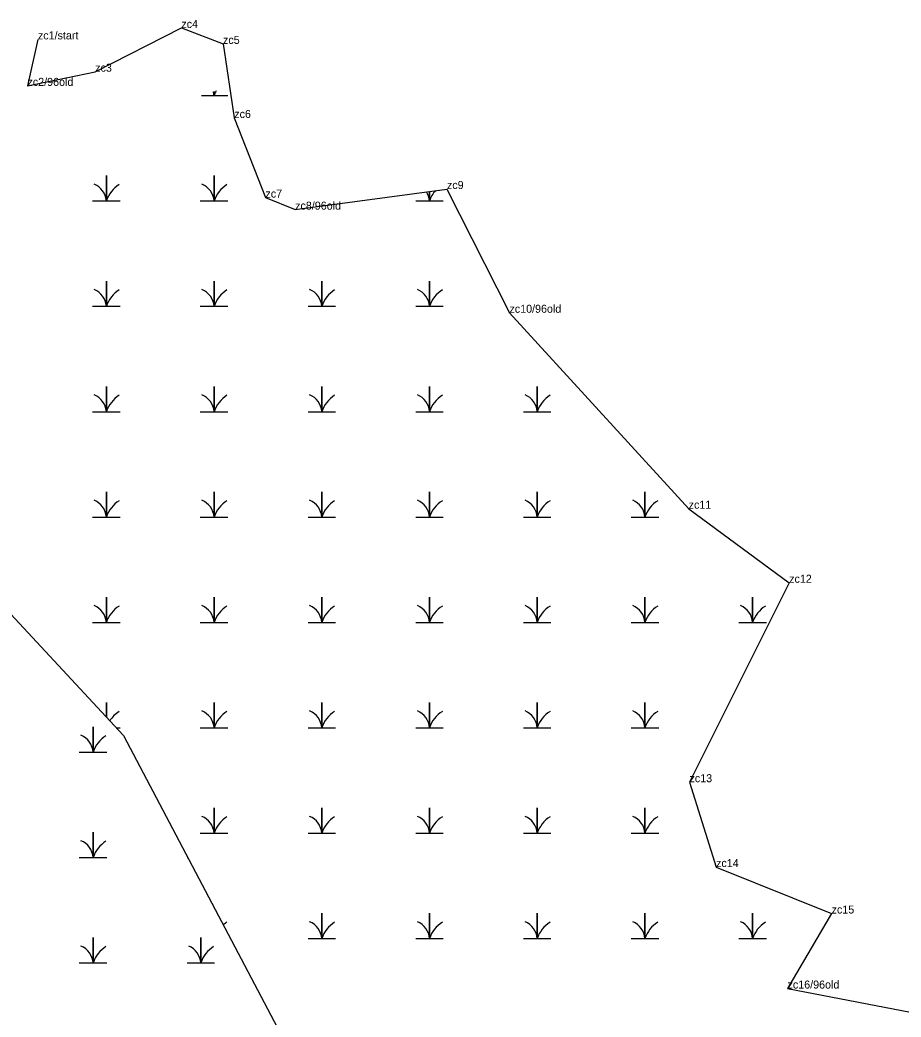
# Model space of a CAD drawing. Extents: x 2072529 to 2268796, y 436423 to 470397.
# Drawn here: x 2251682 to 2252232, y 439180 to 439803 of the extents above; entities that cross this region are included whole.
import ezdxf

# ---------------------------------------------------------------- set-up
doc = ezdxf.new("R2010")
doc.units = 0
for name, color, linetype in [('Exist Environmental Wetland Boundary', 7, 'Continuous'), ('Exist Environmental Wetland Boundary Cogo Comment', 7, 'Continuous'), ('Exist Environmental Wetland Boundary Cogo Point CELL', 7, 'Continuous'), ('Exist Hydro Jurisdictional Stream or Body of Water NEU Mitigable', 7, 'Continuous'), ('Exist Hydro Swamp or Marsh', 7, 'Continuous')]:
    doc.layers.add(name, color=color, linetype=linetype)

msp = doc.modelspace()

# ---------------------------------------------------------------- linework, layer by layer
at = {"layer": 'Exist Environmental Wetland Boundary'}
msp.add_lwpolyline([(2251693.15, 439790.71), (2251686.64, 439761.68), (2251728.91, 439770.56), (2251782.7, 439797.86), (2251808.7, 439787.91), (2251815.72, 439741.65), (2251835.19, 439691.91), (2251853.74, 439684.4), (2251948.52, 439697.28), (2251987.54, 439620.01), (2252099.42, 439497.65), (2252162.16, 439451.4), (2252099.94, 439326.86), (2252116.54, 439273.89), (2252188.67, 439244.85), (2252161.15, 439198), (2252248.81, 439181.19)], dxfattribs=at)
at = {"layer": 'Exist Environmental Wetland Boundary Cogo Point CELL'}
for p, q in [((2251782.7, 439797.86), (2251782.7, 439797.86)), ((2251693.15, 439790.71), (2251693.15, 439790.71)), ((2251808.7, 439787.91), (2251808.7, 439787.91)), ((2251728.91, 439770.56), (2251728.91, 439770.56)), ((2251686.64, 439761.68), (2251686.64, 439761.68)), ((2251815.72, 439741.65), (2251815.72, 439741.65)), ((2251948.52, 439697.28), (2251948.52, 439697.28)), ((2251835.19, 439691.91), (2251835.19, 439691.91)), ((2251853.74, 439684.4), (2251853.74, 439684.4)), ((2251987.54, 439620.01), (2251987.54, 439620.01)), ((2252099.42, 439497.65), (2252099.42, 439497.65)), ((2252162.16, 439451.4), (2252162.16, 439451.4)), ((2252099.94, 439326.86), (2252099.94, 439326.86)), ((2252116.54, 439273.89), (2252116.54, 439273.89)), ((2252188.67, 439244.85), (2252188.67, 439244.85)), ((2252161.15, 439198), (2252161.15, 439198))]:
    msp.add_line(p, q, dxfattribs=at)
at = {"layer": 'Exist Hydro Jurisdictional Stream or Body of Water NEU Mitigable'}
for p, q in [((2251579.71, 439535.78), (2251746.6, 439355.93)), ((2251746.6, 439355.93), (2251868.56, 439124.69))]:
    msp.add_line(p, q, dxfattribs=at)
at = {"layer": 'Exist Hydro Swamp or Marsh'}
for points in [[(2251795.27, 439755.65), (2251803.12, 439755.65), (2251803.12, 439758.17)], [(2251803.12, 439758.17), (2251803.12, 439755.65), (2251811.72, 439755.65)], [(2251727.27, 439689.85), (2251735.87, 439689.85), (2251735.87, 439705.63), (2251735.87, 439689.85), (2251744.47, 439689.85)], [(2251794.52, 439689.85), (2251803.12, 439689.85), (2251803.12, 439705.63), (2251803.12, 439689.85), (2251811.72, 439689.85)], [(2251929.02, 439689.85), (2251937.62, 439689.85), (2251937.62, 439695.8)], [(2251937.62, 439695.8), (2251937.62, 439689.85), (2251946.22, 439689.85)], [(2251727.27, 439624.05), (2251735.87, 439624.05), (2251735.87, 439639.83), (2251735.87, 439624.05), (2251744.47, 439624.05)], [(2251794.52, 439624.05), (2251803.12, 439624.05), (2251803.12, 439639.83), (2251803.12, 439624.05), (2251811.72, 439624.05)], [(2251861.77, 439624.05), (2251870.37, 439624.05), (2251870.37, 439639.83), (2251870.37, 439624.05), (2251878.97, 439624.05)], [(2251929.02, 439624.05), (2251937.62, 439624.05), (2251937.62, 439639.83), (2251937.62, 439624.05), (2251946.22, 439624.05)], [(2251727.27, 439558.25), (2251735.87, 439558.25), (2251735.87, 439574.03), (2251735.87, 439558.25), (2251744.47, 439558.25)], [(2251794.52, 439558.25), (2251803.12, 439558.25), (2251803.12, 439574.03), (2251803.12, 439558.25), (2251811.72, 439558.25)], [(2251861.77, 439558.25), (2251870.37, 439558.25), (2251870.37, 439574.03), (2251870.37, 439558.25), (2251878.97, 439558.25)], [(2251929.02, 439558.25), (2251937.62, 439558.25), (2251937.62, 439574.03), (2251937.62, 439558.25), (2251946.22, 439558.25)], [(2251996.27, 439558.25), (2252004.87, 439558.25), (2252004.87, 439574.03), (2252004.87, 439558.25), (2252013.47, 439558.25)], [(2251727.27, 439492.45), (2251735.87, 439492.45), (2251735.87, 439508.23), (2251735.87, 439492.45), (2251744.47, 439492.45)], [(2251794.52, 439492.45), (2251803.12, 439492.45), (2251803.12, 439508.23), (2251803.12, 439492.45), (2251811.72, 439492.45)], [(2251861.77, 439492.45), (2251870.37, 439492.45), (2251870.37, 439508.23), (2251870.37, 439492.45), (2251878.97, 439492.45)], [(2251929.02, 439492.45), (2251937.62, 439492.45), (2251937.62, 439508.23), (2251937.62, 439492.45), (2251946.22, 439492.45)], [(2251996.27, 439492.45), (2252004.87, 439492.45), (2252004.87, 439508.23), (2252004.87, 439492.45), (2252013.47, 439492.45)], [(2252063.52, 439492.45), (2252072.12, 439492.45), (2252072.12, 439508.23), (2252072.12, 439492.45), (2252080.72, 439492.45)], [(2251727.27, 439426.65), (2251735.87, 439426.65), (2251735.87, 439442.43), (2251735.87, 439426.65), (2251744.47, 439426.65)], [(2251794.52, 439426.65), (2251803.12, 439426.65), (2251803.12, 439442.43), (2251803.12, 439426.65), (2251811.72, 439426.65)], [(2251861.77, 439426.65), (2251870.37, 439426.65), (2251870.37, 439442.43), (2251870.37, 439426.65), (2251878.97, 439426.65)], [(2251929.02, 439426.65), (2251937.62, 439426.65), (2251937.62, 439442.43), (2251937.62, 439426.65), (2251946.22, 439426.65)], [(2251996.27, 439426.65), (2252004.87, 439426.65), (2252004.87, 439442.43), (2252004.87, 439426.65), (2252013.47, 439426.65)], [(2252063.52, 439426.65), (2252072.12, 439426.65), (2252072.12, 439442.43), (2252072.12, 439426.65), (2252080.72, 439426.65)], [(2252130.77, 439426.65), (2252139.37, 439426.65), (2252139.37, 439442.43), (2252139.37, 439426.65), (2252147.97, 439426.65)], [(2251735.87, 439367.49), (2251735.87, 439376.63), (2251735.87, 439367.49)], [(2251794.52, 439360.85), (2251803.12, 439360.85), (2251803.12, 439376.63), (2251803.12, 439360.85), (2251811.72, 439360.85)], [(2251861.77, 439360.85), (2251870.37, 439360.85), (2251870.37, 439376.63), (2251870.37, 439360.85), (2251878.97, 439360.85)], [(2251929.02, 439360.85), (2251937.62, 439360.85), (2251937.62, 439376.63), (2251937.62, 439360.85), (2251946.22, 439360.85)], [(2251996.27, 439360.85), (2252004.87, 439360.85), (2252004.87, 439376.63), (2252004.87, 439360.85), (2252013.47, 439360.85)], [(2252063.52, 439360.85), (2252072.12, 439360.85), (2252072.12, 439376.63), (2252072.12, 439360.85), (2252080.72, 439360.85)], [(2251718.98, 439345.66), (2251727.58, 439345.66), (2251727.58, 439361.44), (2251727.58, 439345.66), (2251736.18, 439345.66)], [(2251742.03, 439360.85), (2251744.47, 439360.85)], [(2251794.52, 439295.05), (2251803.12, 439295.05), (2251803.12, 439310.83), (2251803.12, 439295.05), (2251811.72, 439295.05)], [(2251861.77, 439295.05), (2251870.37, 439295.05), (2251870.37, 439310.83), (2251870.37, 439295.05), (2251878.97, 439295.05)], [(2251929.02, 439295.05), (2251937.62, 439295.05), (2251937.62, 439310.83), (2251937.62, 439295.05), (2251946.22, 439295.05)], [(2251996.27, 439295.05), (2252004.87, 439295.05), (2252004.87, 439310.83), (2252004.87, 439295.05), (2252013.47, 439295.05)], [(2252063.52, 439295.05), (2252072.12, 439295.05), (2252072.12, 439310.83), (2252072.12, 439295.05), (2252080.72, 439295.05)], [(2251718.98, 439279.86), (2251727.58, 439279.86), (2251727.58, 439295.64), (2251727.58, 439279.86), (2251736.18, 439279.86)], [(2251786.23, 439279.86), (2251786.72, 439279.86)], [(2251861.77, 439229.25), (2251870.37, 439229.25), (2251870.37, 439245.03), (2251870.37, 439229.25), (2251878.97, 439229.25)], [(2251929.02, 439229.25), (2251937.62, 439229.25), (2251937.62, 439245.03), (2251937.62, 439229.25), (2251946.22, 439229.25)], [(2251996.27, 439229.25), (2252004.87, 439229.25), (2252004.87, 439245.03), (2252004.87, 439229.25), (2252013.47, 439229.25)], [(2252063.52, 439229.25), (2252072.12, 439229.25), (2252072.12, 439245.03), (2252072.12, 439229.25), (2252080.72, 439229.25)], [(2252130.77, 439229.25), (2252139.37, 439229.25), (2252139.37, 439245.03), (2252139.37, 439229.25), (2252147.97, 439229.25)], [(2251718.98, 439214.06), (2251727.58, 439214.06), (2251727.58, 439229.84), (2251727.58, 439214.06), (2251736.18, 439214.06)], [(2251786.23, 439214.06), (2251794.83, 439214.06), (2251794.83, 439229.84), (2251794.83, 439214.06), (2251803.43, 439214.06)]]:
    msp.add_lwpolyline(points, dxfattribs=at)
for centre, radius, start, end in [((2251790.85, 439754.77), 12.3, 4.14034, 15.4192), ((2251821.36, 439749.59), 19.22, 152.17782, 161.62219), ((2251723.6, 439688.97), 12.3, 4.14034, 67.53497), ((2251754.11, 439683.79), 19.22, 122.12745, 161.62219), ((2251790.85, 439688.97), 12.3, 4.14034, 67.53497), ((2251821.36, 439683.79), 19.22, 122.12745, 161.62219), ((2251925.35, 439688.97), 12.3, 4.14034, 32.35404), ((2251955.86, 439683.79), 19.22, 139.41974, 161.62219), ((2251723.6, 439623.17), 12.3, 4.14034, 67.53497), ((2251754.11, 439617.99), 19.22, 122.12745, 161.62219), ((2251790.85, 439623.17), 12.3, 4.14034, 67.53497), ((2251821.36, 439617.99), 19.22, 122.12745, 161.62219), ((2251858.1, 439623.17), 12.3, 4.14034, 67.53497), ((2251888.61, 439617.99), 19.22, 122.12745, 161.62219), ((2251925.35, 439623.17), 12.3, 4.14034, 67.53497), ((2251955.86, 439617.99), 19.22, 122.12745, 161.62219), ((2251723.6, 439557.37), 12.3, 4.14034, 67.53497), ((2251754.11, 439552.19), 19.22, 122.12745, 161.62219), ((2251790.85, 439557.37), 12.3, 4.14034, 67.53497), ((2251821.36, 439552.19), 19.22, 122.12745, 161.62219), ((2251858.1, 439557.37), 12.3, 4.14034, 67.53497), ((2251888.61, 439552.19), 19.22, 122.12745, 161.62219), ((2251925.35, 439557.37), 12.3, 4.14034, 67.53497), ((2251955.86, 439552.19), 19.22, 122.12745, 161.62219), ((2251992.6, 439557.37), 12.3, 4.14034, 67.53497), ((2252023.11, 439552.19), 19.22, 122.12745, 161.62219), ((2251723.6, 439491.57), 12.3, 4.14034, 67.53497), ((2251754.11, 439486.39), 19.22, 122.12745, 161.62219), ((2251790.85, 439491.57), 12.3, 4.14034, 67.53497), ((2251821.36, 439486.39), 19.22, 122.12745, 161.62219), ((2251858.1, 439491.57), 12.3, 4.14034, 67.53497), ((2251888.61, 439486.39), 19.22, 122.12745, 161.62219), ((2251925.35, 439491.57), 12.3, 4.14034, 67.53497), ((2251955.86, 439486.39), 19.22, 122.12745, 161.62219), ((2251992.6, 439491.57), 12.3, 4.14034, 67.53497), ((2252023.11, 439486.39), 19.22, 122.12745, 161.62219), ((2252059.85, 439491.57), 12.3, 4.14034, 67.53497), ((2252090.36, 439486.39), 19.22, 122.12745, 161.62219), ((2251723.6, 439425.77), 12.3, 4.14034, 67.53497), ((2251754.11, 439420.59), 19.22, 122.12745, 161.62219), ((2251790.85, 439425.77), 12.3, 4.14034, 67.53497), ((2251821.36, 439420.59), 19.22, 122.12745, 161.62219), ((2251858.1, 439425.77), 12.3, 4.14034, 67.53497), ((2251888.61, 439420.59), 19.22, 122.12745, 161.62219), ((2251925.35, 439425.77), 12.3, 4.14034, 67.53497), ((2251955.86, 439420.59), 19.22, 122.12745, 161.62219), ((2251992.6, 439425.77), 12.3, 4.14034, 67.53497), ((2252023.11, 439420.59), 19.22, 122.12745, 161.62219), ((2252059.85, 439425.77), 12.3, 4.14034, 67.53497), ((2252090.36, 439420.59), 19.22, 122.12745, 161.62219), ((2252127.1, 439425.77), 12.3, 4.14034, 67.53497), ((2252157.61, 439420.59), 19.22, 122.12745, 161.62219), ((2251754.11, 439354.79), 19.22, 122.12745, 147.11009), ((2251790.85, 439359.97), 12.3, 4.14034, 67.53497), ((2251821.36, 439354.79), 19.22, 122.12745, 161.62219), ((2251858.1, 439359.97), 12.3, 4.14034, 67.53497), ((2251888.61, 439354.79), 19.22, 122.12745, 161.62219), ((2251925.35, 439359.97), 12.3, 4.14034, 67.53497), ((2251955.86, 439354.79), 19.22, 122.12745, 161.62219), ((2251992.6, 439359.97), 12.3, 4.14034, 67.53497), ((2252023.11, 439354.79), 19.22, 122.12745, 161.62219), ((2252059.85, 439359.97), 12.3, 4.14034, 67.53497), ((2252090.36, 439354.79), 19.22, 122.12745, 161.62219), ((2251715.32, 439344.77), 12.3, 4.14034, 67.53497), ((2251745.82, 439339.59), 19.22, 122.12745, 161.62219), ((2251790.85, 439294.17), 12.3, 4.14034, 67.53497), ((2251821.36, 439288.99), 19.22, 122.12745, 161.62219), ((2251858.1, 439294.17), 12.3, 4.14034, 67.53497), ((2251888.61, 439288.99), 19.22, 122.12745, 161.62219), ((2251925.35, 439294.17), 12.3, 4.14034, 67.53497), ((2251955.86, 439288.99), 19.22, 122.12745, 161.62219), ((2251992.6, 439294.17), 12.3, 4.14034, 67.53497), ((2252023.11, 439288.99), 19.22, 122.12745, 161.62219), ((2252059.85, 439294.17), 12.3, 4.14034, 67.53497), ((2252090.36, 439288.99), 19.22, 122.12745, 161.62219), ((2251715.32, 439278.97), 12.3, 4.14034, 67.53497), ((2251745.82, 439273.79), 19.22, 122.12745, 161.62219), ((2251821.36, 439223.19), 19.22, 122.12745, 130.44103), ((2251858.1, 439228.37), 12.3, 4.14034, 67.53497), ((2251888.61, 439223.19), 19.22, 122.12745, 161.62219), ((2251925.35, 439228.37), 12.3, 4.14034, 67.53497), ((2251955.86, 439223.19), 19.22, 122.12745, 161.62219), ((2251992.6, 439228.37), 12.3, 4.14034, 67.53497), ((2252023.11, 439223.19), 19.22, 122.12745, 161.62219), ((2252059.85, 439228.37), 12.3, 4.14034, 67.53497), ((2252090.36, 439223.19), 19.22, 122.12745, 161.62219), ((2252127.1, 439228.37), 12.3, 4.14034, 67.53497), ((2252157.61, 439223.19), 19.22, 122.12745, 161.62219), ((2251715.32, 439213.17), 12.3, 4.14034, 67.53497), ((2251745.82, 439207.99), 19.22, 122.12745, 161.62219), ((2251782.57, 439213.17), 12.3, 4.14034, 67.53497), ((2251813.07, 439207.99), 19.22, 122.12745, 161.62219)]:
    msp.add_arc(centre, radius, start, end, dxfattribs=at)

# ---------------------------------------------------------------- texts
at = {"layer": 'Exist Environmental Wetland Boundary Cogo Comment'}
for s, p in [('zc4', (2251782.7, 439797.86)), ('zc1/start', (2251693.15, 439790.71)), ('zc5', (2251808.7, 439787.91)), ('zc3', (2251728.91, 439770.56)), ('zc2/96old', (2251686.64, 439761.68)), ('zc6', (2251815.72, 439741.65)), ('zc9', (2251948.52, 439697.28)), ('zc7', (2251835.19, 439691.91)), ('zc8/96old', (2251853.74, 439684.4)), ('zc10/96old', (2251987.54, 439620.01)), ('zc11', (2252099.42, 439497.65)), ('zc12', (2252162.16, 439451.4)), ('zc13', (2252099.94, 439326.86)), ('zc14', (2252116.54, 439273.89)), ('zc15', (2252188.67, 439244.85)), ('zc16/96old', (2252161.15, 439198))]:
    msp.add_text(s, height=5, dxfattribs=at).set_placement(p)

doc.saveas('drawing.dxf')
